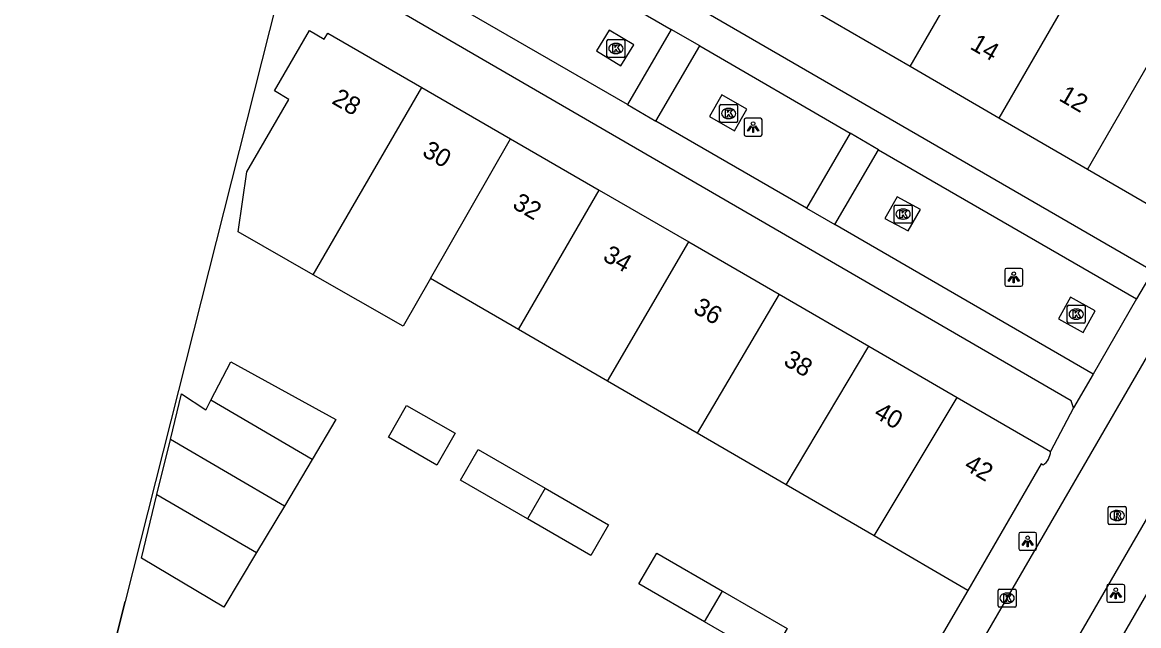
# Model space of a CAD drawing. Extents: x 160026 to 161302, y 384757 to 385701.
# Drawn here: x 160261.2 to 160323.3, y 385040.6 to 385074.1 of the extents above; entities that cross this region are included whole.
import ezdxf

# ---------------------------------------------------------------- set-up
doc = ezdxf.new("R2010")
doc.units = 0
for name, color, linetype in [('IMGEO_Grasland_overig', 7, 'Continuous'), ('IMGEO_Hek', 7, 'Continuous'), ('IMGEO_Kolk', 7, 'Continuous'), ('IMGEO_Lichtpunt', 7, 'Continuous'), ('IMGEO_Muur', 7, 'Continuous'), ('IMGEO_Pand', 7, 'Continuous'), ('IMGEO_Pand_nummerreeks', 7, 'Continuous'), ('IMGEO_Rijbaan_lokaal_open', 7, 'Continuous'), ('IMGEO_Rioolput', 7, 'Continuous'), ('IMGEO_Voetpad_open', 7, 'Continuous')]:
    doc.layers.add(name, color=color, linetype=linetype)

msp = doc.modelspace()

# ---------------------------------------------------------------- linework, layer by layer
at = {"layer": 'IMGEO_Grasland_overig'}
msp.add_lwpolyline([(160293.095, 385145.525), (160266.916, 385041.926), (160261.202, 385019.264)], dxfattribs=at)
at = {"layer": 'IMGEO_Hek'}
for points in [[(160293.095, 385145.525), (160266.916, 385041.926)], [(160261.202, 385019.264), (160266.916, 385041.926)]]:
    msp.add_lwpolyline(points, dxfattribs=at)
at = {"layer": 'IMGEO_Kolk'}
for p, q in [((160293.7, 385072.241), (160293.7, 385073.093)), ((160293.775, 385073.167), (160294.627, 385073.167)), ((160294.701, 385073.093), (160294.701, 385072.241)), ((160294.211, 385072.387), (160294.186, 385072.387)), ((160294.188, 385072.947), (160294.213, 385072.947)), ((160294.627, 385072.167), (160293.775, 385072.167)), ((160299.964, 385068.628), (160299.964, 385069.48)), ((160300.039, 385069.554), (160300.891, 385069.554)), ((160300.452, 385069.334), (160300.477, 385069.334)), ((160300.965, 385069.48), (160300.965, 385068.628)), ((160300.475, 385068.774), (160300.45, 385068.774)), ((160300.891, 385068.554), (160300.039, 385068.554)), ((160309.66, 385063.034), (160309.66, 385063.886)), ((160309.735, 385063.96), (160310.587, 385063.96)), ((160310.148, 385063.74), (160310.173, 385063.74)), ((160310.661, 385063.886), (160310.661, 385063.034)), ((160310.171, 385063.18), (160310.146, 385063.18)), ((160310.587, 385062.96), (160309.735, 385062.96)), ((160319.288, 385057.471), (160319.288, 385058.323)), ((160319.363, 385058.397), (160320.215, 385058.397)), ((160319.776, 385058.177), (160319.801, 385058.177)), ((160320.289, 385058.323), (160320.289, 385057.471)), ((160319.799, 385057.617), (160319.774, 385057.617)), ((160320.215, 385057.397), (160319.363, 385057.397)), ((160315.515, 385042.61), (160316.367, 385042.61)), ((160315.44, 385041.684), (160315.44, 385042.536)), ((160315.928, 385042.39), (160315.953, 385042.39)), ((160316.441, 385042.536), (160316.441, 385041.684)), ((160316.367, 385041.61), (160315.515, 385041.61)), ((160315.951, 385041.83), (160315.926, 385041.83))]:
    msp.add_line(p, q, dxfattribs=at)
for points in [[(160293.7, 385072.241), (160293.7, 385073.093)], [(160293.775, 385073.167), (160294.627, 385073.167)], [(160294.701, 385073.093), (160294.701, 385072.241)], [(160294.021, 385072.867), (160294.144, 385072.867), (160294.144, 385072.716), (160294.274, 385072.867), (160294.438, 385072.867), (160294.292, 385072.716), (160294.445, 385072.467), (160294.293, 385072.467), (160294.208, 385072.631), (160294.144, 385072.564), (160294.144, 385072.467), (160294.021, 385072.467), (160294.021, 385072.867)], [(160294.627, 385072.167), (160293.775, 385072.167)], [(160299.964, 385068.628), (160299.964, 385069.48)], [(160300.039, 385069.554), (160300.891, 385069.554)], [(160300.965, 385069.48), (160300.965, 385068.628)], [(160300.285, 385069.254), (160300.408, 385069.254), (160300.408, 385069.103), (160300.538, 385069.254), (160300.702, 385069.254), (160300.556, 385069.103), (160300.709, 385068.854), (160300.557, 385068.854), (160300.472, 385069.018), (160300.408, 385068.951), (160300.408, 385068.854), (160300.285, 385068.854), (160300.285, 385069.254)], [(160300.891, 385068.554), (160300.039, 385068.554)], [(160309.66, 385063.034), (160309.66, 385063.886)], [(160309.735, 385063.96), (160310.587, 385063.96)], [(160310.661, 385063.886), (160310.661, 385063.034)], [(160309.981, 385063.66), (160310.104, 385063.66), (160310.104, 385063.509), (160310.234, 385063.66), (160310.398, 385063.66), (160310.252, 385063.509), (160310.405, 385063.26), (160310.253, 385063.26), (160310.168, 385063.424), (160310.104, 385063.357), (160310.104, 385063.26), (160309.981, 385063.26), (160309.981, 385063.66)], [(160310.587, 385062.96), (160309.735, 385062.96)], [(160319.288, 385057.471), (160319.288, 385058.323)], [(160319.363, 385058.397), (160320.215, 385058.397)], [(160320.289, 385058.323), (160320.289, 385057.471)], [(160319.609, 385058.097), (160319.732, 385058.097), (160319.732, 385057.946), (160319.862, 385058.097), (160320.026, 385058.097), (160319.88, 385057.946), (160320.033, 385057.697), (160319.881, 385057.697), (160319.796, 385057.861), (160319.732, 385057.794), (160319.732, 385057.697), (160319.609, 385057.697), (160319.609, 385058.097)], [(160320.215, 385057.397), (160319.363, 385057.397)], [(160315.515, 385042.61), (160316.367, 385042.61)], [(160315.44, 385041.684), (160315.44, 385042.536)], [(160315.761, 385042.31), (160315.884, 385042.31), (160315.884, 385042.159), (160316.014, 385042.31), (160316.178, 385042.31), (160316.032, 385042.159), (160316.185, 385041.91), (160316.033, 385041.91), (160315.948, 385042.074), (160315.884, 385042.007), (160315.884, 385041.91), (160315.761, 385041.91), (160315.761, 385042.31)], [(160316.441, 385042.536), (160316.441, 385041.684)], [(160316.367, 385041.61), (160315.515, 385041.61)]]:
    msp.add_lwpolyline(points, dxfattribs=at)
for centre, start, end in [((160293.777, 385073.091), 91.55205, 178.44795), ((160293.777, 385073.091), 91.55205, 178.44795), ((160294.625, 385073.091), 1.55205, 88.44795), ((160294.625, 385073.091), 1.55205, 88.44795), ((160293.777, 385072.243), 181.55205, 268.44795), ((160293.777, 385072.243), 181.55205, 268.44795), ((160294.625, 385072.243), 271.55205, 358.44795), ((160294.625, 385072.243), 271.55205, 358.44795), ((160300.041, 385069.478), 91.55205, 178.44795), ((160300.041, 385069.478), 91.55205, 178.44795), ((160300.889, 385069.478), 1.55205, 88.44795), ((160300.889, 385069.478), 1.55205, 88.44795), ((160300.041, 385068.63), 181.55205, 268.44795), ((160300.041, 385068.63), 181.55205, 268.44795), ((160300.889, 385068.63), 271.55205, 358.44795), ((160300.889, 385068.63), 271.55205, 358.44795), ((160309.737, 385063.884), 91.55205, 178.44795), ((160309.737, 385063.884), 91.55205, 178.44795), ((160310.585, 385063.884), 1.55205, 88.44795), ((160310.585, 385063.884), 1.55205, 88.44795), ((160309.737, 385063.036), 181.55205, 268.44795), ((160309.737, 385063.036), 181.55205, 268.44795), ((160310.585, 385063.036), 271.55205, 358.44795), ((160310.585, 385063.036), 271.55205, 358.44795), ((160319.365, 385058.321), 91.55205, 178.44795), ((160319.365, 385058.321), 91.55205, 178.44795), ((160320.213, 385058.321), 1.55205, 88.44795), ((160320.213, 385058.321), 1.55205, 88.44795), ((160319.365, 385057.473), 181.55205, 268.44795), ((160319.365, 385057.473), 181.55205, 268.44795), ((160320.213, 385057.473), 271.55205, 358.44795), ((160320.213, 385057.473), 271.55205, 358.44795), ((160315.517, 385042.534), 91.55205, 178.44795), ((160315.517, 385042.534), 91.55205, 178.44795), ((160316.365, 385042.534), 1.55205, 88.44795), ((160316.365, 385042.534), 1.55205, 88.44795), ((160315.517, 385041.686), 181.55205, 268.44795), ((160315.517, 385041.686), 181.55205, 268.44795), ((160316.365, 385041.686), 271.55205, 358.44795), ((160316.365, 385041.686), 271.55205, 358.44795)]:
    msp.add_arc(centre, 0.0765, start, end, dxfattribs=at)
for centre, major_axis, ratio, start_param, end_param in [((160294.187, 385072.667), (-0.387, 0.002), 0.722429, 4.712389, 7.853982), ((160294.212, 385072.667), (-0.39, 0.002), 0.717154, 1.570796, 4.712389), ((160300.451, 385069.054), (-0.387, 0.002), 0.722429, 4.712389, 7.853982), ((160300.476, 385069.054), (-0.39, 0.002), 0.717154, 1.570796, 4.712389), ((160310.147, 385063.46), (-0.387, 0.002), 0.722429, 4.712389, 7.853982), ((160310.172, 385063.46), (-0.39, 0.002), 0.717154, 1.570796, 4.712389), ((160319.775, 385057.897), (-0.387, 0.002), 0.722429, 4.712389, 7.853982), ((160319.8, 385057.897), (-0.39, 0.002), 0.717154, 1.570796, 4.712389), ((160315.927, 385042.11), (-0.387, 0.002), 0.722429, 4.712389, 7.853982), ((160315.952, 385042.11), (-0.39, 0.002), 0.717154, 1.570796, 4.712389)]:
    msp.add_ellipse(centre, major_axis=major_axis, ratio=ratio, start_param=start_param, end_param=end_param, dxfattribs=at)
at = {"layer": 'IMGEO_Lichtpunt'}
for p, q in [((160301.325, 385068.696), (160301.325, 385067.889)), ((160301.325, 385068.696), (160301.325, 385067.889)), ((160302.227, 385068.791), (160301.419, 385068.791)), ((160302.227, 385068.791), (160301.419, 385068.791)), ((160302.321, 385067.889), (160302.321, 385068.696)), ((160302.321, 385067.889), (160302.321, 385068.696)), ((160301.419, 385067.795), (160302.227, 385067.795)), ((160301.419, 385067.795), (160302.227, 385067.795)), ((160315.813, 385060.349), (160315.813, 385059.542)), ((160315.813, 385060.349), (160315.813, 385059.542)), ((160316.715, 385060.444), (160315.907, 385060.444)), ((160316.715, 385060.444), (160315.907, 385060.444)), ((160316.809, 385059.542), (160316.809, 385060.349)), ((160316.809, 385059.542), (160316.809, 385060.349)), ((160315.907, 385059.448), (160316.715, 385059.448)), ((160315.907, 385059.448), (160316.715, 385059.448)), ((160317.489, 385045.765), (160316.681, 385045.765)), ((160317.489, 385045.765), (160316.681, 385045.765)), ((160316.587, 385045.67), (160316.587, 385044.863)), ((160316.587, 385045.67), (160316.587, 385044.863)), ((160317.583, 385044.863), (160317.583, 385045.67)), ((160317.583, 385044.863), (160317.583, 385045.67)), ((160316.681, 385044.769), (160317.489, 385044.769)), ((160316.681, 385044.769), (160317.489, 385044.769)), ((160321.483, 385042.78), (160321.483, 385041.973)), ((160321.483, 385042.78), (160321.483, 385041.973)), ((160322.385, 385042.875), (160321.577, 385042.875)), ((160322.385, 385042.875), (160321.577, 385042.875)), ((160322.479, 385041.973), (160322.479, 385042.78)), ((160322.479, 385041.973), (160322.479, 385042.78)), ((160321.577, 385041.879), (160322.385, 385041.879)), ((160321.577, 385041.879), (160322.385, 385041.879))]:
    msp.add_line(p, q, dxfattribs=at)
for points in [[(160301.699, 385068.36), (160301.738, 385068.332), (160301.55, 385068.07), (160301.512, 385068.097), (160301.699, 385068.36)], [(160301.801, 385068.312), (160301.848, 385068.312), (160301.848, 385067.99), (160301.801, 385067.99), (160301.801, 385068.312)], [(160301.911, 385068.332), (160301.949, 385068.359), (160302.136, 385068.097), (160302.097, 385068.069), (160301.911, 385068.332)], [(160316.187, 385060.013), (160316.226, 385059.985), (160316.038, 385059.723), (160316, 385059.75), (160316.187, 385060.013)], [(160316.289, 385059.965), (160316.336, 385059.965), (160316.336, 385059.643), (160316.289, 385059.643), (160316.289, 385059.965)], [(160316.399, 385059.985), (160316.437, 385060.012), (160316.624, 385059.75), (160316.585, 385059.722), (160316.399, 385059.985)], [(160316.961, 385045.334), (160317, 385045.306), (160316.812, 385045.044), (160316.774, 385045.071), (160316.961, 385045.334)], [(160317.063, 385045.286), (160317.11, 385045.286), (160317.11, 385044.964), (160317.063, 385044.964), (160317.063, 385045.286)], [(160317.173, 385045.306), (160317.211, 385045.333), (160317.398, 385045.071), (160317.359, 385045.043), (160317.173, 385045.306)], [(160321.857, 385042.444), (160321.896, 385042.416), (160321.708, 385042.154), (160321.67, 385042.181), (160321.857, 385042.444)], [(160321.959, 385042.396), (160322.006, 385042.396), (160322.006, 385042.074), (160321.959, 385042.074), (160321.959, 385042.396)], [(160322.069, 385042.416), (160322.107, 385042.443), (160322.294, 385042.181), (160322.255, 385042.153), (160322.069, 385042.416)]]:
    msp.add_lwpolyline(points, dxfattribs=at)
for centre in [(160301.824, 385068.494), (160316.312, 385060.147), (160317.086, 385045.468), (160321.982, 385042.578)]:
    msp.add_circle(centre, 0.0994, dxfattribs=at)
for centre, start, end in [((160301.419, 385068.696), 90, 180), ((160301.419, 385068.696), 90, 180), ((160302.227, 385068.696), 0, 90), ((160302.227, 385068.696), 0, 90), ((160301.419, 385067.889), 180, 270), ((160301.419, 385067.889), 180, 270), ((160302.227, 385067.889), 270, 0), ((160302.227, 385067.889), 270, 360), ((160315.907, 385060.349), 90, 180), ((160315.907, 385060.349), 90, 180), ((160316.715, 385060.349), 0, 90), ((160316.715, 385060.349), 0, 90), ((160315.907, 385059.542), 180, 270), ((160315.907, 385059.542), 180, 270), ((160316.715, 385059.542), 270, 0), ((160316.715, 385059.542), 270, 360), ((160316.681, 385045.67), 90, 180), ((160316.681, 385045.67), 90, 180), ((160317.489, 385045.67), 0, 90), ((160317.489, 385045.67), 0, 90), ((160316.681, 385044.863), 180, 270), ((160316.681, 385044.863), 180, 270), ((160317.489, 385044.863), 270, 0), ((160317.489, 385044.863), 270, 360), ((160321.577, 385042.78), 90, 180), ((160321.577, 385042.78), 90, 180), ((160322.385, 385042.78), 0, 90), ((160322.385, 385042.78), 0, 90), ((160321.577, 385041.973), 180, 270), ((160321.577, 385041.973), 180, 270), ((160322.385, 385041.973), 270, 0), ((160322.385, 385041.973), 270, 360)]:
    msp.add_arc(centre, 0.0946, start, end, dxfattribs=at)
at = {"layer": 'IMGEO_Muur'}
msp.add_lwpolyline([(160313.763, 385042.544), (160309.764, 385035.682), (160308.061, 385036.655)], dxfattribs=at)
at = {"layer": 'IMGEO_Pand'}
for points in [[(160310.552, 385071.662), (160315.063, 385079.461)], [(160319.989, 385076.601), (160315.483, 385068.802)], [(160310.552, 385071.662), (160305.552, 385074.563)], [(160277.378, 385060.082), (160273.2, 385062.472), (160273.687, 385065.811), (160276.023, 385069.833), (160275.211, 385070.305), (160277.161, 385073.661), (160277.974, 385073.189), (160278.193, 385073.523), (160283.41, 385070.503)], [(160320.404, 385065.947), (160324.913, 385073.741)], [(160315.483, 385068.802), (160310.552, 385071.662)], [(160277.378, 385060.082), (160278.931, 385062.766), (160283.41, 385070.503)], [(160283.41, 385070.503), (160288.342, 385067.649)], [(160320.404, 385065.947), (160315.483, 385068.802)], [(160283.9, 385059.882), (160288.342, 385067.649)], [(160288.342, 385067.649), (160293.266, 385064.799)], [(160325.557, 385062.957), (160320.404, 385065.947)], [(160288.784, 385057.046), (160293.266, 385064.799)], [(160293.266, 385064.799), (160298.25, 385061.914)], [(160293.738, 385054.17), (160298.25, 385061.914)], [(160298.25, 385061.914), (160303.277, 385059.004)], [(160283.9, 385059.882), (160282.379, 385057.222), (160277.378, 385060.082)], [(160288.784, 385057.046), (160283.9, 385059.882)], [(160303.277, 385059.004), (160298.712, 385051.282)], [(160303.277, 385059.004), (160308.254, 385056.123)], [(160293.738, 385054.17), (160288.784, 385057.046)], [(160303.656, 385048.412), (160308.254, 385056.123)], [(160308.254, 385056.123), (160313.176, 385053.274)], [(160271.684, 385053.12), (160272.786, 385055.244), (160278.636, 385052.033), (160277.317, 385049.825)], [(160298.712, 385051.282), (160293.738, 385054.17)], [(160269.434, 385050.937), (160270.054, 385053.478), (160271.401, 385052.58), (160271.415, 385052.602), (160271.684, 385053.12)], [(160308.557, 385045.567), (160313.176, 385053.274)], [(160313.176, 385053.274), (160318.364, 385050.271)], [(160277.317, 385049.825), (160271.684, 385053.12)], [(160281.548, 385051.053), (160282.565, 385052.826), (160285.266, 385051.276), (160284.249, 385049.503), (160281.548, 385051.053)], [(160303.656, 385048.412), (160298.712, 385051.282)], [(160268.686, 385047.875), (160269.434, 385050.937)], [(160275.767, 385047.232), (160269.434, 385050.937)], [(160289.276, 385046.512), (160285.558, 385048.661), (160286.549, 385050.376), (160290.273, 385048.224)], [(160277.317, 385049.825), (160275.767, 385047.232)], [(160317.939, 385049.512), (160317.844, 385049.573), (160313.763, 385042.544)], [(160290.273, 385048.224), (160293.793, 385046.189), (160292.802, 385044.474), (160289.276, 385046.512)], [(160290.273, 385048.224), (160289.276, 385046.512)], [(160308.557, 385045.567), (160303.656, 385048.412)], [(160274.218, 385044.64), (160272.405, 385041.605), (160267.824, 385044.342), (160268.686, 385047.875)], [(160268.686, 385047.875), (160274.218, 385044.64)], [(160275.767, 385047.232), (160274.218, 385044.64)], [(160313.763, 385042.544), (160308.557, 385045.567)], [(160321.307, 385038.162), (160325.384, 385045.224), (160325.286, 385045.271)], [(160299.116, 385040.799), (160295.476, 385042.903), (160296.467, 385044.618), (160300.131, 385042.501)], [(160300.131, 385042.501), (160303.711, 385040.431), (160302.72, 385038.716), (160299.116, 385040.799)], [(160299.116, 385040.799), (160300.131, 385042.501)]]:
    msp.add_lwpolyline(points, dxfattribs=at)
msp.add_arc((160317.382, 385050.322), 0.983, 304.5065, 357.00044, dxfattribs=at)
at = {"layer": 'IMGEO_Rijbaan_lokaal_open'}
for points in [[(160308.283, 385028.896), (160308.757, 385029.746), (160311.381, 385034.254), (160315.942, 385042.109), (160333.739, 385072.8), (160336.41, 385077.395), (160338.894, 385081.699), (160339.387, 385082.576)], [(160343.285, 385080.295), (160342.782, 385079.444), (160340.106, 385074.885), (160338.122, 385071.424), (160319.833, 385039.862), (160315.342, 385032.116), (160312.692, 385027.574), (160312.148, 385026.623)]]:
    msp.add_lwpolyline(points, dxfattribs=at)
at = {"layer": 'IMGEO_Rioolput'}
for p, q in [((160321.565, 385046.278), (160321.565, 385047.13)), ((160321.64, 385047.204), (160322.492, 385047.204)), ((160322.053, 385046.984), (160322.078, 385046.984)), ((160322.566, 385047.13), (160322.566, 385046.278)), ((160322.076, 385046.424), (160322.051, 385046.424)), ((160322.492, 385046.204), (160321.64, 385046.204))]:
    msp.add_line(p, q, dxfattribs=at)
for points in [[(160321.565, 385046.278), (160321.565, 385047.13)], [(160321.64, 385047.204), (160322.492, 385047.204)], [(160322.566, 385047.13), (160322.566, 385046.278)], [(160322.154, 385046.902), (160321.902, 385046.904), (160321.902, 385046.504)], [(160321.902, 385046.504), (160322.026, 385046.504), (160322.026, 385046.666), (160322.037, 385046.666)], [(160322.08, 385046.823), (160322.026, 385046.823), (160322.026, 385046.742)], [(160322.026, 385046.742), (160322.078, 385046.742)], [(160322.084, 385046.637), (160322.155, 385046.504), (160322.295, 385046.504), (160322.23, 385046.63)], [(160322.492, 385046.204), (160321.64, 385046.204)]]:
    msp.add_lwpolyline(points, dxfattribs=at)
for centre, radius, start, end in [((160321.642, 385047.128), 0.0765, 91.55205, 178.44795), ((160321.642, 385047.128), 0.0765, 91.55205, 178.44795), ((160322.49, 385047.128), 0.0765, 1.55205, 88.44795), ((160322.49, 385047.128), 0.0765, 1.55205, 88.44795), ((160322.036, 385046.613), 0.0533, 26.02933, 88.69889), ((160322.062, 385046.931), 0.19, 274.7715, 282.96867), ((160322.086, 385046.727), 0.0964, 77.00612, 93.18647), ((160322.1, 385046.784), 0.0378, 276.66336, 79.67722), ((160322.153, 385046.792), 0.109, 350.36119, 89.41601), ((160322.151, 385046.792), 0.112, 277.58423, 350.98172), ((160322.135, 385046.577), 0.108, 29.51342, 73.79051), ((160321.642, 385046.28), 0.0765, 181.55205, 268.44795), ((160321.642, 385046.28), 0.0765, 181.55205, 268.44795), ((160322.49, 385046.28), 0.0765, 271.55205, 358.44795), ((160322.49, 385046.28), 0.0765, 271.55205, 358.44795)]:
    msp.add_arc(centre, radius, start, end, dxfattribs=at)
for centre, major_axis, ratio, start_param, end_param in [((160322.052, 385046.704), (-0.387, 0.002), 0.722429, 4.712389, 7.853982), ((160322.077, 385046.704), (-0.39, 0.002), 0.717154, 1.570796, 4.712389)]:
    msp.add_ellipse(centre, major_axis=major_axis, ratio=ratio, start_param=start_param, end_param=end_param, dxfattribs=at)
at = {"layer": 'IMGEO_Voetpad_open'}
for points in [[(160319.638, 385052.685), (160319.512, 385053.082), (160276.629, 385077.974), (160278.83, 385086.496), (160323.699, 385060.519), (160324.22, 385060.605)], [(160294.841, 385069.555), (160280.973, 385077.566), (160283.409, 385081.75), (160297.275, 385073.716)], [(160294.476, 385071.695), (160295.2, 385072.879), (160293.817, 385073.678), (160293.125, 385072.531), (160294.476, 385071.695)], [(160297.275, 385073.716), (160294.841, 385069.555)], [(160298.861, 385072.807), (160297.275, 385073.716)], [(160296.418, 385068.634), (160298.861, 385072.807)], [(160298.861, 385072.807), (160307.217, 385067.951)], [(160300.786, 385068.091), (160301.474, 385069.29), (160300.083, 385070.085), (160299.392, 385068.892), (160300.786, 385068.091)], [(160294.841, 385069.555), (160296.418, 385068.634)], [(160304.793, 385063.794), (160296.418, 385068.634)], [(160307.217, 385067.951), (160304.793, 385063.794)], [(160308.793, 385067.033), (160307.217, 385067.951)], [(160306.362, 385062.878), (160308.793, 385067.033)], [(160308.793, 385067.033), (160323.131, 385058.752)], [(160310.452, 385062.522), (160311.131, 385063.723), (160309.83, 385064.427), (160309.152, 385063.222), (160310.452, 385062.522)], [(160304.793, 385063.794), (160306.362, 385062.878)], [(160320.723, 385054.571), (160306.362, 385062.878)], [(160324.22, 385060.605), (160323.131, 385058.752)], [(160320.177, 385056.886), (160320.847, 385058.076), (160319.458, 385058.836), (160318.809, 385057.635), (160320.177, 385056.886)], [(160323.131, 385058.752), (160320.723, 385054.571)], [(160320.723, 385054.571), (160319.638, 385052.685)], [(160319.638, 385052.685), (160318.364, 385050.271)], [(160313.763, 385042.544), (160309.764, 385035.682), (160308.061, 385036.655)]]:
    msp.add_lwpolyline(points, dxfattribs=at)

# ---------------------------------------------------------------- texts
at = {"layer": 'IMGEO_Pand_nummerreeks'}
for s, rotation, p in [('14', 329.87936, (160313.825, 385072.678)), ('28', 329.9369, (160278.348, 385069.644)), ('12', 329.87936, (160318.767, 385069.81)), ('30', 329.9369, (160283.369, 385066.737)), ('32', 329.93665, (160288.386, 385063.833)), ('34', 329.93665, (160293.41, 385060.925)), ('36', 329.93665, (160298.431, 385058.019)), ('38', 329.93665, (160303.455, 385055.11)), ('40', 329.93665, (160308.476, 385052.204)), ('42', 329.93665, (160313.493, 385049.3))]:
    msp.add_text(s, height=1, rotation=rotation, dxfattribs=at).set_placement(p)

doc.saveas('drawing.dxf')
